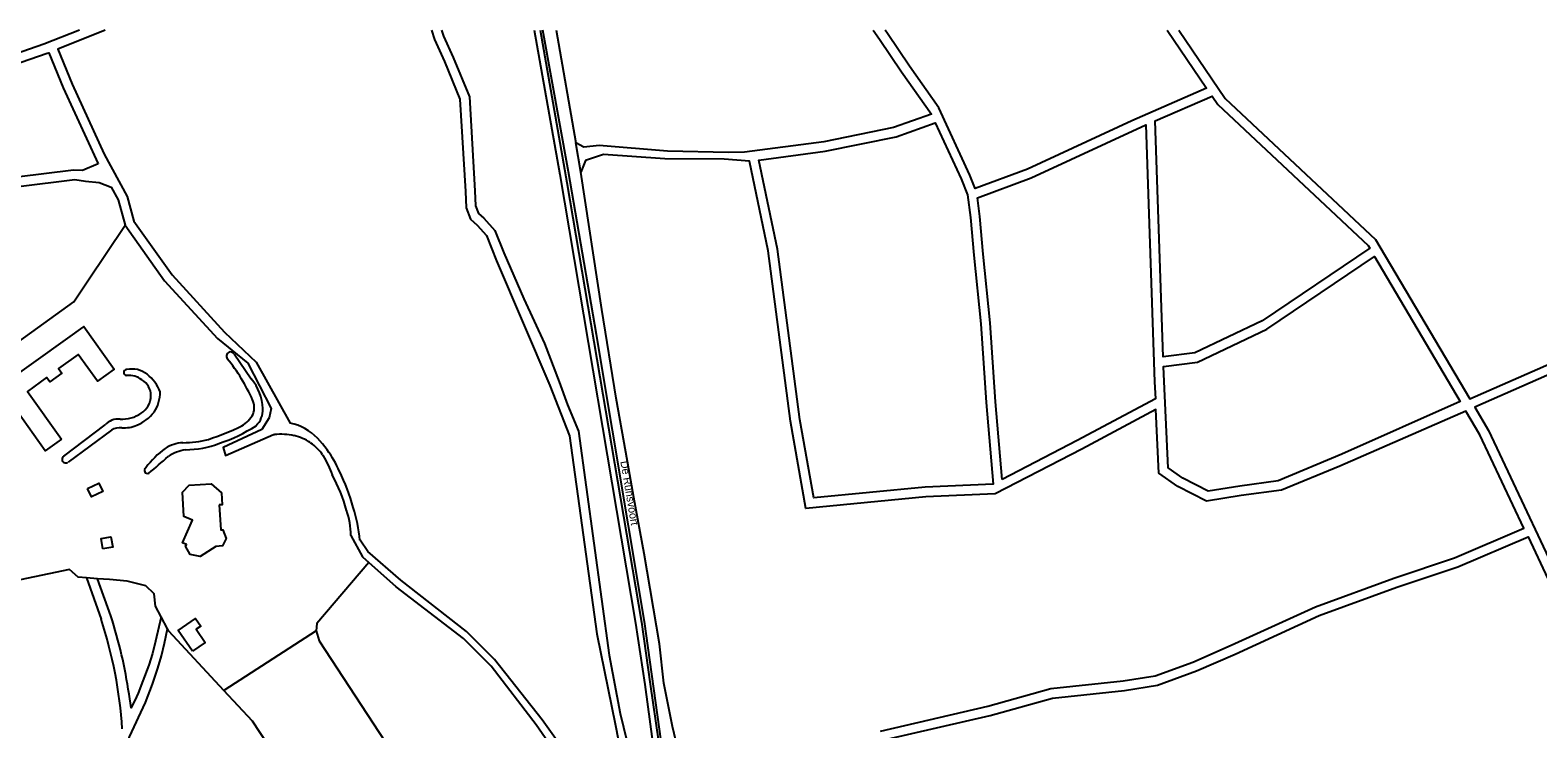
# Model space of a CAD drawing. Extents: x 140000 to 143000, y 403500 to 406000.
# Drawn here: x 141260.5 to 141732.9, y 405781.1 to 406000 of the extents above; entities that cross this region are included whole.
import ezdxf

# ---------------------------------------------------------------- set-up
doc = ezdxf.new("R2010")
doc.units = 0
for name, color, linetype in [('gg-anno-openbare ruimte label', 7, 'Continuous'), ('gt-grn-groengrens', 7, 'Continuous'), ('gx-grn-maaiveld', 7, 'Continuous')]:
    doc.layers.add(name, color=color, linetype=linetype)

msp = doc.modelspace()

# ---------------------------------------------------------------- linework, layer by layer
at = {"layer": 'gt-grn-groengrens'}
msp.add_line((141350.14, 405811.78), (141321.21, 405793.03), dxfattribs=at)
for points in [[(141366.6, 405833.22), (141350.35, 405814.03), (141350.14, 405811.78)], [(141301.5, 405816.19), (141299.74, 405819.46), (141299.37, 405823.34), (141296.74, 405825.83), (141290.87, 405827.33), (141285.38, 405827.83), (141281.62, 405828.11)], [(141321.21, 405793.03), (141303.93, 405811.66), (141303.52, 405812.43)], [(141350.14, 405811.78), (141351.07, 405808.65), (141390.66, 405748.17), (141396.73, 405734.06), (141396.8, 405724.06), (141395.93, 405720.11), (141391.29, 405713.59), (141374.39, 405702.03), (141370.79, 405701.21), (141366.18, 405700.84), (141359.57, 405702.34), (141360.7, 405707.68), (141358.94, 405739.57), (141330.12, 405783.43), (141321.21, 405793.03)]]:
    msp.add_lwpolyline(points, dxfattribs=at)
at = {"layer": 'gx-grn-maaiveld'}
for p, q in [((141425.33, 406000), (141431.46, 405964.72)), ((141432.98, 405955.51), (141431.46, 405964.72)), ((141324.42, 405898.55), (141329.74, 405890.72)), ((141271, 405866.52), (141283.97, 405876.28)), ((141286, 405874.67), (141272.36, 405864.6)), ((141348.24, 405870.76), (141348.45, 405870.62)), ((141352.13, 405866.89), (141352.35, 405866.55)), ((141278.11, 405828.37), (141282.71, 405815.44)), ((141281.62, 405828.11), (141278.11, 405828.37)), ((141285.77, 405816.44), (141281.62, 405828.11)), ((141303.52, 405812.43), (141301.5, 405816.19))]:
    msp.add_line(p, q, dxfattribs=at)
for points in [[(141275.93, 406000), (141264.82, 405995.56), (141240.41, 405987.12)], [(141284.02, 406000), (141269.16, 405994.07), (141273.63, 405983.08), (141283.66, 405961.18), (141290.86, 405947.91), (141292.98, 405940.15), (141304.97, 405923.31), (141321.39, 405905.41), (141331.29, 405896.01), (141341.97, 405876.87)], [(141386.26, 406000), (141387.19, 405997.07), (141390.3, 405990.19), (141395.15, 405978.4), (141396.87, 405949.45), (141397.08, 405944.37), (141398.41, 405940.77), (141400.5, 405938.91), (141403.5, 405935.63), (141406.65, 405927.73), (141423.33, 405888.62), (141429.53, 405872.83), (141438.03, 405810.83), (141443.91, 405782.08), (141446.28, 405769.76), (141446.38, 405762.81), (141437.14, 405766.57), (141430.05, 405771.12), (141420.96, 405783.86), (141405.96, 405802.74), (141397.22, 405811.53), (141376.62, 405827.62), (141366.34, 405836.64), (141363.84, 405840.16)], [(141389.41, 406000), (141390, 405998.14), (141393.06, 405991.38), (141398.11, 405979.08), (141399.87, 405949.6), (141400.06, 405944.97), (141400.96, 405942.51), (141402.61, 405941.04), (141406.09, 405937.25), (141408.88, 405930.22), (141415.19, 405915.8), (141421.63, 405901.76), (141426.19, 405889.83), (141428.89, 405882.59), (141432.29, 405874.32), (141441.89, 405804.19), (141445.32, 405785.86), (141448.38, 405773.46), (141449.65, 405758.29), (141453.28, 405757.34), (141455.05, 405757.75)], [(141418.46, 406000), (141426.44, 405954.78), (141450.11, 405814.17), (141453.07, 405794.94), (141455.52, 405777.12), (141458.45, 405758.52)], [(141420.34, 406000), (141428.62, 405952.25), (141452.06, 405814.5), (141454.71, 405795.05), (141457.36, 405777.12), (141470.41, 405695.78), (141478.58, 405645.43)], [(141478.58, 405645.43), (141479.34, 405646.52), (141471.2, 405696), (141462.34, 405751.73), (141458.2, 405777.17), (141453.02, 405814.7), (141437.95, 405904.6), (141429.16, 405955.58), (141421.15, 406000)], [(141524.63, 406000), (141526.64, 405997.22), (141533.5, 405986.98), (141542.91, 405973.69), (141531, 405969.45), (141509.14, 405964.99), (141484.3, 405961.79), (141479.32, 405961.68), (141460.19, 405962.04), (141438.81, 405963.82), (141433.97, 405963.3), (141431.46, 405964.72)], [(141616.76, 406000), (141629.11, 405981.86), (141605.62, 405971.61), (141572.93, 405956.46), (141556.59, 405950.37), (141554.9, 405954.59), (141545.18, 405975.69), (141535.97, 405988.68), (141529.1, 405998.94), (141528.33, 406000)], [(141620.39, 406000), (141634.93, 405978.63), (141682.04, 405934.45), (141711.55, 405884.45), (141776.11, 405912.8), (141788.53, 405917.84), (141775.44, 405946.38), (141761.54, 405996.02), (141760.78, 406000)], [(141281.76, 405958.12), (141276.93, 405955.97), (141274.1, 405956.15), (141256.29, 405953.97), (141235.05, 405948.93), (141212.61, 405937.91), (141198.44, 405925.77), (141146.12, 405875.52), (141145.35, 405883.37), (141145.1, 405924.85), (141146.36, 405928.65), (141150.51, 405932.8), (141190.5, 405955.81), (141241.64, 405984.38), (141265.86, 405992.75), (141266.36, 405992.94), (141270.87, 405981.89), (141281.76, 405958.12)], [(141625.36, 405898.88), (141615.52, 405897.65), (141612.97, 405971.54), (141630.82, 405979.34), (141632.64, 405976.67), (141679.68, 405932.55), (141680.19, 405931.68), (141646.47, 405908.91), (141625.36, 405898.88)], [(141531.8, 405966.55), (141544.07, 405970.92), (141552.15, 405953.4), (141554.15, 405948.4), (141555.09, 405941.28), (141556.15, 405929.53), (141558.34, 405907.99), (141560.01, 405883.28), (141562.19, 405857.68), (141540.96, 405856.78), (141505.99, 405853.4), (141501.68, 405877.97), (141494.65, 405931.34), (141488.83, 405959.29), (141509.63, 405962.03), (141531.8, 405966.55)], [(141565.07, 405859.24), (141563, 405883.5), (141561.33, 405908.24), (141559.13, 405929.81), (141558.07, 405941.61), (141557.31, 405947.44), (141574.08, 405953.68), (141610.01, 405970.33), (141612.79, 405889.75), (141613.04, 405884.48), (141588.56, 405871.38), (141565.07, 405859.24)], [(141526.97, 405780.38), (141560.52, 405788.18), (141580.28, 405793.66), (141602.96, 405796.09), (141612.97, 405797.69), (141624.77, 405801.97), (141636.79, 405807.25), (141663.21, 405819.33), (141687.71, 405828.3), (141706.74, 405834.67), (141728.51, 405843.9), (141714.74, 405873.14), (141710.35, 405880.57), (141670.88, 405863.41), (141652.52, 405855.85), (141639.93, 405854.14), (141629.03, 405852.43), (141620.1, 405857.04), (141614.11, 405861.22), (141613.19, 405881.16), (141589.96, 405868.72), (141562.84, 405854.71), (141541.17, 405853.78), (141503.51, 405850.15), (141498.71, 405877.52), (141491.69, 405930.84), (141485.83, 405958.99), (141477.94, 405959.56), (141459.35, 405959.68), (141440.17, 405961.05), (141434.54, 405959.16), (141432.98, 405955.51)], [(141256.82, 405951.01), (141274.46, 405953.17), (141277.85, 405952.64), (141282.09, 405952.24), (141285.88, 405950.8), (141288.06, 405946.79), (141290.22, 405938.84)], [(141464.87, 405768.68), (141461.76, 405781.74), (141459.06, 405795.37), (141457.65, 405807.74), (141452.84, 405836.02), (141449.59, 405853.59), (141447.18, 405867.73), (141444.14, 405884.73), (141439.6, 405912.43), (141432.98, 405955.51)], [(141278.11, 405828.37), (141275.51, 405828.57), (141272.83, 405831), (141255.35, 405827.38), (141225.07, 405814.69), (141201.82, 405869.75), (141230.16, 405880.75), (141227.03, 405898.36), (141230.15, 405901.48), (141235.27, 405902.86), (141240.14, 405899.74), (141245.14, 405893.99), (141274.23, 405914.86), (141278.6, 405921.48), (141290.22, 405938.84)], [(141290.22, 405938.84), (141302.63, 405921.42), (141319.17, 405903.38), (141328.74, 405895.67), (141335.97, 405881.4), (141335.37, 405878.53), (141333.13, 405874.82), (141321, 405869.26), (141321.66, 405866.73), (141336.75, 405873.26), (141337.06, 405873.29)], [(141671.48, 405867.14), (141651.56, 405858.75), (141639.49, 405857.11), (141629.54, 405855.54), (141621.65, 405859.62), (141617.04, 405862.83), (141615.79, 405889.87), (141615.63, 405894.64), (141626.21, 405895.96), (141647.96, 405906.29), (141681.72, 405929.1), (141708.57, 405883.59), (141671.48, 405867.14)], [(141270.34, 405871.84), (141265.23, 405868.17), (141250.9, 405888.18), (141272.26, 405903.47), (141277.14, 405906.96), (141277.31, 405907.09), (141286.86, 405893.76), (141281.59, 405889.98), (141275.57, 405898.38), (141269.42, 405893.98), (141270.46, 405892.53), (141266.62, 405889.79), (141265.66, 405891.13), (141259.62, 405886.8), (141270.34, 405871.84)], [(141777.28, 405910.04), (141713.08, 405881.85), (141717.4, 405874.54), (141744.88, 405816.21)], [(141353.56, 405868.49), (141352.1, 405870.35), (141350.52, 405872.12)], [(141278.5, 405856.37), (141282, 405858.03), (141283.23, 405855.44), (141279.73, 405853.79), (141278.5, 405856.37)], [(141319.71, 405851.23), (141320.23, 405843.38), (141320.89, 405843.46), (141321.9, 405840.7), (141320.78, 405838.39), (141318.63, 405838.16), (141313.8, 405835.06), (141310.61, 405835.67), (141309.18, 405838.3), (141309.43, 405838.86), (141308.26, 405839.37), (141311.35, 405846.42), (141308.69, 405847.59), (141308.18, 405855.25), (141310.35, 405857.41), (141317.21, 405857.84), (141320.42, 405854.97), (141320.66, 405851.27), (141319.71, 405851.23)], [(141283.31, 405837.42), (141282.71, 405840.7), (141285.81, 405841.27), (141286.41, 405837.99), (141283.31, 405837.42)], [(141360.97, 405841.64), (141364.66, 405834.97), (141366.6, 405833.22)], [(141580.85, 405790.7), (141603.36, 405793.11), (141613.73, 405794.78), (141625.88, 405799.19), (141638.01, 405804.51), (141664.35, 405816.55), (141688.7, 405825.46), (141707.8, 405831.87), (141729.79, 405841.19), (141742.17, 405814.91), (141756.58, 405785.16), (141733.8, 405772.76), (141720.59, 405768.92), (141700.97, 405764.36), (141672.34, 405756.69), (141648.95, 405748.72), (141560.43, 405722.26), (141536.16, 405715.24), (141533.01, 405746.48), (141529.05, 405777.79), (141561.26, 405785.28), (141580.85, 405790.7)], [(141440.66, 405762.33), (141436.9, 405763.87), (141427.24, 405770.43), (141419.08, 405782.33), (141404.93, 405800.68), (141396.22, 405809.36), (141375.15, 405825.51), (141366.6, 405833.22)], [(141301.5, 405816.19), (141299.75, 405808.58), (141298.78, 405804.71), (141297.71, 405800.99), (141295.85, 405796.05), (141294.32, 405792.26), (141293.77, 405791.07), (141292.1, 405787.59), (141291.47, 405791.9)], [(141214.08, 405739.41), (141309.4, 405710.37), (141310.26, 405713.25), (141274.9, 405724.02), (141275.31, 405727.76), (141276.04, 405731.46), (141277.57, 405737.26), (141279.59, 405743.9), (141286.58, 405764.61), (141290.86, 405776.59), (141291.65, 405778.54), (141296.59, 405789.27), (141298.84, 405795.06), (141300.52, 405800.12), (141301.62, 405803.95), (141302.61, 405807.93), (141303.52, 405812.43)], [(141311.37, 405805.39), (141306.86, 405811.91), (141312.28, 405815.65), (141313.96, 405813.22), (141312.56, 405812.25), (141315.38, 405808.16), (141311.37, 405805.39)]]:
    msp.add_lwpolyline(points, dxfattribs=at)
for centre, radius, start, end in [((141323.29, 405897.85), 1.32, 31.6384, 219.2656), ((141277.09, 405860.36), 58.18, 24.0998, 39.0542), ((141290.74, 405892.7), 0.933, 90.9132, 267.6737), ((141291.48, 405885.29), 6.52, 51.7962, 96.8142), ((141292.36, 405885.95), 7.86, 52.3844, 102.0193), ((141289.36, 405882.21), 12.65, 20.4005, 51.9397), ((141292.6, 405885.47), 5.74, 359.6871, 59.557), ((141318.9, 405881.15), 14.46, 0.9691, 41.4465), ((141291.85, 405885.47), 6.5, 301.6352, 359.7689), ((141289.9, 405886.6), 11.32, 326.2105, 0.0898), ((141324.96, 405881.74), 5.75, 339.0349, 24.4029), ((141288.15, 405872.46), 5.67, 84.7015, 137.6244), ((141289.18, 405889.03), 10.93, 267.3613, 303.748), ((141288.71, 405888.66), 13.49, 292.6811, 321.7589), ((141322.19, 405883.92), 9.17, 300.1802, 332.4872), ((141326.87, 405880.85), 6.5, 312.3898, 4.7857), ((141288.62, 405870.57), 4.87, 83.5483, 122.5492), ((141289.91, 405885.46), 10.08, 265.7969, 293.398), ((141291.55, 405948.19), 80.34, 287.9671, 296.0241), ((141304.29, 405917.31), 49.29, 288.3581, 303.1665), ((141338.96, 405853.09), 20.28, 77.944, 95.3811), ((141338.32, 405860.23), 17.04, 44.2572, 77.6177), ((141340.08, 405858.73), 14.54, 55.8534, 77.6344), ((141321.21, 405844.51), 30.6, 127.0108, 143.0745), ((141309.15, 405858.58), 12.16, 93.7977, 121.5374), ((141311.02, 405855.23), 13.38, 97.8054, 123.1421), ((141307.97, 405904.65), 33.94, 270.6403, 284.2765), ((141308.5, 405900.74), 32.26, 271.254, 290.5383), ((141339.29, 405857.9), 15.67, 34.9888, 54.2382), ((141325.64, 405848.23), 34.49, 23.0656, 35.9523), ((141271.65, 405865.54), 1.17, 123.9053, 306.8748), ((141197.35, 405981.69), 156.83, 309.7775, 312.6995), ((141332.29, 405853.32), 24.04, 17.8314, 33.4113), ((141297.32, 405862.08), 0.995, 125.3859, 291.7379), ((141307.22, 405834.89), 54.44, 15.5943, 28.2688), ((141308.04, 405836.17), 55.57, 14.9018, 27.409), ((141336.5, 405841.63), 24.47, 0.0314, 18.8391), ((141309.79, 405834.51), 54.34, 5.9716, 17.0695), ((141149.15, 405771.74), 143.74, 8.0619, 18.1176), ((141149.1, 405771.73), 140.58, 3.804, 18.1172)]:
    msp.add_arc(centre, radius, start, end, dxfattribs=at)

# ---------------------------------------------------------------- texts
at = {"layer": 'gg-anno-openbare ruimte label'}
msp.add_text('De Runsvoort', height=2.5, rotation=279.5, dxfattribs=at).set_placement((141445.4, 405864.83))

doc.saveas('drawing.dxf')
